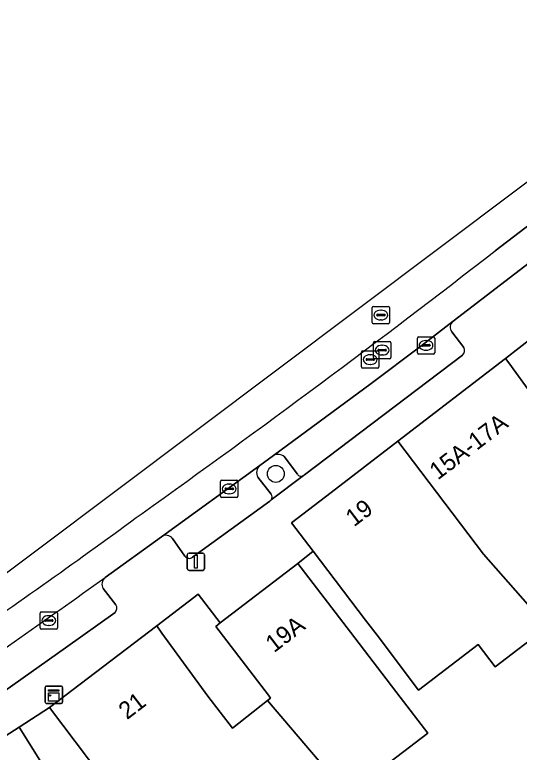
# Model space of a CAD drawing. Extents: x 159499 to 160349, y 382524 to 383273.
# Drawn here: x 159878.57 to 159907.71, y 383200.62 to 383243.18 of the extents above; entities that cross this region are included whole.
import ezdxf

# ---------------------------------------------------------------- set-up
doc = ezdxf.new("R2010")
doc.units = 0
for name, color, linetype in [('IMGEO_Boom', 7, 'Continuous'), ('IMGEO_Erf', 7, 'Continuous'), ('IMGEO_Groenvoorziening', 7, 'Continuous'), ('IMGEO_Kast', 7, 'Continuous'), ('IMGEO_Kolk', 7, 'Continuous'), ('IMGEO_Lichtmast', 7, 'Continuous'), ('IMGEO_Pand', 7, 'Continuous'), ('IMGEO_Pand_nummerreeks', 7, 'Continuous'), ('IMGEO_Parkeervlak_open', 7, 'Continuous'), ('IMGEO_Rijbaan_lokaal_gesloten', 7, 'Continuous'), ('IMGEO_Rijbaan_lokaal_open', 7, 'Continuous'), ('IMGEO_Rioolput', 7, 'Continuous'), ('IMGEO_Voetpad_halfverhard', 7, 'Continuous'), ('IMGEO_Voetpad_open', 7, 'Continuous')]:
    doc.layers.add(name, color=color, linetype=linetype)

msp = doc.modelspace()

# ---------------------------------------------------------------- linework, layer by layer
at = {"layer": 'IMGEO_Boom'}
msp.add_circle((159893.654, 383216.677), 0.489, dxfattribs=at)
at = {"layer": 'IMGEO_Erf'}
msp.add_lwpolyline([(159909.29, 383225.178), (159906.926, 383223.34), (159907.115, 383223.094), (159909.837, 383219.325)], dxfattribs=at)
for points in [[(159911.3, 383209.361), (159909.338, 383207.855), (159906.326, 383205.543), (159905.332, 383206.838), (159901.903, 383204.205), (159899.498, 383207.365), (159898.836, 383208.235), (159895.81, 383212.215), (159894.929, 383211.514), (159897.969, 383207.544), (159900.837, 383203.797), (159902.427, 383201.719), (159899.59, 383199.548), (159902.934, 383195.216), (159901.35, 383194.003), (159904.518, 383190.28), (159909.742, 383194.249), (159911.087, 383192.478), (159911.991, 383191.288), (159920.173, 383197.802)], [(159890.184, 383207.881), (159890.438, 383208.075), (159889.161, 383209.735), (159886.77, 383207.907), (159887.074, 383207.485), (159889.721, 383203.86), (159891.141, 383202), (159893.178, 383203.608), (159893.351, 383203.744), (159893.224, 383203.911)]]:
    msp.add_lwpolyline(points, close=True, dxfattribs=at)
at = {"layer": 'IMGEO_Groenvoorziening'}
for points in [[(159893.523, 383217.744), (159892.738, 383217.167)], [(159894.896, 383216.67), (159894.136, 383217.681)], [(159892.616, 383216.483), (159893.391, 383215.511)], [(159893.389, 383215.192), (159895.249, 383216.578)]]:
    msp.add_lwpolyline(points, dxfattribs=at)
for centre, radius, start, end in [((159893.776, 383217.192), 0.608, 53.6564, 114.6078), ((159893.083, 383216.753), 0.539, 129.7476, 210.0263), ((159895.116, 383216.792), 0.252, 208.9296, 301.8551), ((159893.15, 383215.353), 0.288, 326.0147, 33.2669)]:
    msp.add_arc(centre, radius, start, end, dxfattribs=at)
at = {"layer": 'IMGEO_Kast'}
for p, q in [((159880.331, 383203.506), (159880.331, 383204.347)), ((159880.331, 383204.347), (159880.331, 383203.506)), ((159880.406, 383204.431), (159881.247, 383204.431)), ((159881.247, 383204.431), (159880.406, 383204.431)), ((159881.331, 383204.356), (159881.331, 383203.515)), ((159881.331, 383203.515), (159881.331, 383204.356)), ((159881.256, 383203.431), (159880.415, 383203.431)), ((159880.415, 383203.431), (159881.256, 383203.431))]:
    msp.add_line(p, q, dxfattribs=at)
for points in [[(159880.526, 383204.221), (159881.126, 383204.221), (159881.126, 383204.136), (159880.526, 383204.136), (159880.526, 383204.221)], [(159880.526, 383204.046), (159881.126, 383204.046), (159881.126, 383203.557), (159880.526, 383203.557), (159880.526, 383204.046)]]:
    msp.add_lwpolyline(points, dxfattribs=at)
msp.add_circle((159880.61, 383203.895), 0.0377, dxfattribs=at)
for centre, start, end in [((159880.409, 383204.353), 92.4484, 184.2845), ((159880.409, 383204.353), 92.4484, 184.2845), ((159881.253, 383204.353), 2.4484, 94.2845), ((159881.253, 383204.353), 2.4484, 94.2845), ((159880.409, 383203.509), 182.4484, 274.2845), ((159880.409, 383203.509), 182.4484, 274.2845), ((159881.253, 383203.509), 272.4484, 4.2845), ((159881.253, 383203.509), 272.4484, 4.2845)]:
    msp.add_arc(centre, 0.0779, start, end, dxfattribs=at)
at = {"layer": 'IMGEO_Kolk'}
for p, q in [((159901.828, 383223.67), (159901.828, 383224.522)), ((159901.903, 383224.596), (159902.755, 383224.596)), ((159902.829, 383224.522), (159902.829, 383223.67)), ((159902.087, 383224.09), (159902.087, 383224.102)), ((159902.13, 383224.139), (159902.528, 383224.139)), ((159902.316, 383224.376), (159902.341, 383224.376)), ((159902.571, 383224.102), (159902.571, 383224.09)), ((159902.525, 383224.053), (159902.127, 383224.053)), ((159902.339, 383223.816), (159902.314, 383223.816)), ((159902.755, 383223.596), (159901.903, 383223.596)), ((159890.459, 383215.387), (159890.459, 383216.239)), ((159890.534, 383216.313), (159891.386, 383216.313)), ((159890.947, 383216.093), (159890.972, 383216.093)), ((159891.46, 383216.239), (159891.46, 383215.387)), ((159890.718, 383215.807), (159890.718, 383215.819)), ((159891.156, 383215.77), (159890.758, 383215.77)), ((159890.761, 383215.856), (159891.159, 383215.856)), ((159891.202, 383215.819), (159891.202, 383215.807)), ((159891.386, 383215.313), (159890.534, 383215.313)), ((159890.97, 383215.533), (159890.945, 383215.533)), ((159880.041, 383207.792), (159880.041, 383208.644)), ((159880.116, 383208.718), (159880.968, 383208.718)), ((159880.529, 383208.498), (159880.554, 383208.498)), ((159881.042, 383208.644), (159881.042, 383207.792)), ((159880.3, 383208.212), (159880.3, 383208.224)), ((159880.738, 383208.175), (159880.34, 383208.175)), ((159880.343, 383208.261), (159880.741, 383208.261)), ((159880.552, 383207.938), (159880.527, 383207.938)), ((159880.784, 383208.224), (159880.784, 383208.212)), ((159880.968, 383207.718), (159880.116, 383207.718))]:
    msp.add_line(p, q, dxfattribs=at)
for points in [[(159901.828, 383223.67), (159901.828, 383224.522)], [(159901.903, 383224.596), (159902.755, 383224.596)], [(159902.829, 383224.522), (159902.829, 383223.67)], [(159902.755, 383223.596), (159901.903, 383223.596)], [(159890.459, 383215.387), (159890.459, 383216.239)], [(159890.534, 383216.313), (159891.386, 383216.313)], [(159891.46, 383216.239), (159891.46, 383215.387)], [(159891.386, 383215.313), (159890.534, 383215.313)], [(159880.041, 383207.792), (159880.041, 383208.644)], [(159880.116, 383208.718), (159880.968, 383208.718)], [(159881.042, 383208.644), (159881.042, 383207.792)], [(159880.968, 383207.718), (159880.116, 383207.718)]]:
    msp.add_lwpolyline(points, dxfattribs=at)
for centre, radius, start, end in [((159901.905, 383224.52), 0.0765, 91.552, 178.448), ((159901.905, 383224.52), 0.0765, 91.552, 178.448), ((159902.753, 383224.52), 0.0765, 1.552, 88.448), ((159902.753, 383224.52), 0.0765, 1.552, 88.448), ((159902.127, 383224.099), 0.0403, 85.8775, 175.7526), ((159902.124, 383224.089), 0.0366, 178.938, 274.7102), ((159902.528, 383224.096), 0.043, 264.8664, 352.4533), ((159902.532, 383224.101), 0.0386, 1.7309, 96.639), ((159901.905, 383223.672), 0.0765, 181.552, 268.448), ((159901.905, 383223.672), 0.0765, 181.552, 268.448), ((159902.753, 383223.672), 0.0765, 271.552, 358.448), ((159902.753, 383223.672), 0.0765, 271.552, 358.448), ((159890.536, 383216.237), 0.0765, 91.552, 178.448), ((159890.536, 383216.237), 0.0765, 91.552, 178.448), ((159891.384, 383216.237), 0.0765, 1.552, 88.448), ((159891.384, 383216.237), 0.0765, 1.552, 88.448), ((159890.758, 383215.816), 0.0403, 85.8775, 175.7526), ((159890.755, 383215.806), 0.0366, 178.938, 274.7102), ((159891.159, 383215.813), 0.043, 264.8664, 352.4533), ((159891.163, 383215.818), 0.0386, 1.7309, 96.639), ((159890.536, 383215.389), 0.0765, 181.552, 268.448), ((159890.536, 383215.389), 0.0765, 181.552, 268.448), ((159891.384, 383215.389), 0.0765, 271.552, 358.448), ((159891.384, 383215.389), 0.0765, 271.552, 358.448), ((159880.118, 383208.642), 0.0765, 91.552, 178.448), ((159880.118, 383208.642), 0.0765, 91.552, 178.448), ((159880.966, 383208.642), 0.0765, 1.552, 88.448), ((159880.966, 383208.642), 0.0765, 1.552, 88.448), ((159880.34, 383208.221), 0.0403, 85.8775, 175.7526), ((159880.337, 383208.211), 0.0366, 178.938, 274.7102), ((159880.741, 383208.218), 0.043, 264.8664, 352.4533), ((159880.745, 383208.223), 0.0386, 1.7309, 96.639), ((159880.118, 383207.794), 0.0765, 181.552, 268.448), ((159880.118, 383207.794), 0.0765, 181.552, 268.448), ((159880.966, 383207.794), 0.0765, 271.552, 358.448), ((159880.966, 383207.794), 0.0765, 271.552, 358.448)]:
    msp.add_arc(centre, radius, start, end, dxfattribs=at)
for centre, major_axis, ratio, start_param, end_param in [((159902.315, 383224.096), (-0.387, 0.002), 0.722429, 4.712389, 7.853982), ((159902.34, 383224.096), (-0.39, 0.002), 0.717154, 1.570796, 4.712389), ((159890.946, 383215.813), (-0.387, 0.002), 0.722429, 4.712389, 7.853982), ((159890.971, 383215.813), (-0.39, 0.002), 0.717154, 1.570796, 4.712389), ((159880.528, 383208.218), (-0.387, 0.002), 0.722429, 4.712389, 7.853982), ((159880.553, 383208.218), (-0.39, 0.002), 0.717154, 1.570796, 4.712389)]:
    msp.add_ellipse(centre, major_axis=major_axis, ratio=ratio, start_param=start_param, end_param=end_param, dxfattribs=at)
at = {"layer": 'IMGEO_Lichtmast'}
for p, q in [((159888.538, 383211.207), (159888.538, 383212.007)), ((159888.538, 383212.007), (159888.538, 383211.207)), ((159888.638, 383212.107), (159889.428, 383212.107)), ((159889.428, 383212.107), (159888.638, 383212.107)), ((159889.528, 383212.007), (159889.528, 383211.207)), ((159889.528, 383211.207), (159889.528, 383212.007)), ((159889.428, 383211.107), (159888.638, 383211.107)), ((159888.638, 383211.107), (159889.428, 383211.107))]:
    msp.add_line(p, q, dxfattribs=at)
msp.add_lwpolyline([(159888.958, 383211.982), (159889.108, 383211.982), (159889.108, 383211.232), (159888.958, 383211.232), (159888.958, 383211.982)], dxfattribs=at)
for centre, start, end in [((159888.638, 383212.007), 90, 180), ((159888.638, 383212.007), 90, 180), ((159889.428, 383212.007), 0, 90), ((159889.428, 383212.007), 360, 90), ((159888.638, 383211.207), 180, 270), ((159888.638, 383211.207), 180, 270), ((159889.428, 383211.207), 270, 0), ((159889.428, 383211.207), 270, 0)]:
    msp.add_arc(centre, 0.1, start, end, dxfattribs=at)
at = {"layer": 'IMGEO_Pand'}
for points in [[(159911.811, 383216.728), (159909.837, 383219.325), (159907.115, 383223.094), (159906.926, 383223.34), (159900.7, 383218.561), (159905.654, 383212.046), (159909.338, 383207.855), (159911.3, 383209.361), (159920.173, 383197.802), (159911.991, 383191.288), (159914.416, 383188.266), (159921.42, 383193.873), (159920.966, 383194.44), (159928.631, 383200.577), (159933.86, 383194.442), (159934.084, 383194.656), (159939.328, 383198.911), (159928.506, 383211.296), (159926.782, 383209.966), (159927.491, 383209.119), (159921.386, 383204.41)], [(159905.654, 383212.046), (159900.7, 383218.561), (159896.852, 383215.608), (159894.565, 383213.853), (159895.81, 383212.215), (159898.836, 383208.235), (159899.498, 383207.365), (159901.903, 383204.205), (159905.332, 383206.838), (159906.326, 383205.543), (159909.338, 383207.855)], [(159901.35, 383194.003), (159902.934, 383195.216), (159899.59, 383199.548), (159902.427, 383201.719), (159900.837, 383203.797), (159897.969, 383207.544), (159894.929, 383211.514), (159890.438, 383208.075), (159890.184, 383207.881), (159893.224, 383203.911), (159893.351, 383203.744), (159893.178, 383203.608)], [(159883.031, 383195.418), (159881.508, 383197.791), (159878.835, 383202.07), (159872.426, 383197.959), (159878.306, 383188.801), (159889.273, 383171.719), (159894.891, 383175.917), (159890.449, 383182.639), (159887.028, 383180.442), (159880.258, 383190.984), (159884.152, 383193.671)]]:
    msp.add_lwpolyline(points, close=True, dxfattribs=at)
msp.add_lwpolyline([(159901.35, 383194.003), (159893.178, 383203.608), (159891.141, 383202), (159889.721, 383203.86), (159887.074, 383207.485), (159886.77, 383207.907), (159880.573, 383203.196), (159883.61, 383199.194)], dxfattribs=at)
at = {"layer": 'IMGEO_Parkeervlak_open'}
for points in [[(159903.898, 383225.496), (159902.022, 383224.051), (159899.156, 383221.901), (159893.523, 383217.744)], [(159904.51, 383223.971), (159903.812, 383224.872)], [(159895.313, 383216.635), (159904.44, 383223.539)], [(159894.136, 383217.681), (159894.896, 383216.67)], [(159892.738, 383217.167), (159887.039, 383213.051)], [(159893.391, 383215.511), (159892.616, 383216.483)], [(159888.835, 383211.869), (159893.299, 383215.106)], [(159887.69, 383212.953), (159888.391, 383211.93)], [(159884.416, 383209.117), (159883.68, 383210.063)], [(159874.962, 383202.059), (159877.994, 383204.159), (159881.505, 383206.647), (159884.369, 383208.682)]]:
    msp.add_lwpolyline(points, dxfattribs=at)
for centre, radius, start, end in [((159904.175, 383225.14), 0.451, 127.834, 216.4718), ((159904.232, 383223.794), 0.329, 309.1669, 32.425), ((159893.776, 383217.192), 0.608, 53.6564, 114.6078), ((159893.083, 383216.753), 0.539, 129.7476, 210.0263), ((159895.116, 383216.792), 0.252, 208.9296, 301.8551), ((159895.091, 383216.82), 0.289, 303.1552, 320.2229), ((159893.157, 383215.345), 0.278, 300.7385, 326.6576), ((159893.15, 383215.353), 0.288, 326.0147, 33.2669), ((159887.312, 383212.656), 0.48, 38.1973, 124.6809), ((159888.643, 383212.12), 0.315, 216.9202, 307.4343), ((158408.824, 385302.006), 2559.126, 304.906839, 305.194739), ((159884.07, 383210.318), 0.466, 126.2098, 213.1326), ((159884.13, 383208.928), 0.343, 314.1414, 33.5253)]:
    msp.add_arc(centre, radius, start, end, dxfattribs=at)
at = {"layer": 'IMGEO_Rijbaan_lokaal_gesloten'}
msp.add_lwpolyline([(159883.795, 383210.694), (159887.039, 383213.051), (159892.738, 383217.167), (159893.523, 383217.744), (159899.156, 383221.901), (159902.022, 383224.051), (159903.898, 383225.496), (159908.278, 383228.856), (159909.455, 383229.758), (159911.61, 383231.36), (159934.028, 383248.514), (159934.091, 383248.562), (159934.9, 383249.209), (159940.88, 383253.723), (159948.318, 383259.44), (159949.93, 383260.671), (159949.975, 383260.706), (159951.658, 383262.016), (159950.623, 383263.397), (159934.232, 383250.883), (159922.547, 383241.953), (159913.257, 383234.839), (159906.328, 383229.559)], dxfattribs=at)
for centre, radius, start, end in [((159527.988, 383717.479), 617.42, 305.431708, 307.790508), ((159609.021, 383592.756), 468.859, 304.5662, 306.19911), ((158408.824, 385302.006), 2559.126, 304.906839, 305.194739)]:
    msp.add_arc(centre, radius, start, end, dxfattribs=at)
at = {"layer": 'IMGEO_Rijbaan_lokaal_open'}
msp.add_lwpolyline([(159906.328, 383229.559), (159913.257, 383234.839), (159922.547, 383241.953), (159934.232, 383250.883), (159950.623, 383263.397), (159949.617, 383264.636), (159870.405, 383205.208), (159782.678, 383149.411)], dxfattribs=at)
for centre, radius, start, end in [((159527.988, 383717.479), 617.42, 305.431708, 307.790508), ((159609.021, 383592.756), 468.859, 304.5662, 306.19911)]:
    msp.add_arc(centre, radius, start, end, dxfattribs=at)
at = {"layer": 'IMGEO_Rioolput'}
for p, q in [((159899.222, 383225.421), (159899.222, 383226.273)), ((159899.297, 383226.347), (159900.149, 383226.347)), ((159900.223, 383226.273), (159900.223, 383225.421)), ((159899.481, 383225.841), (159899.481, 383225.853)), ((159899.919, 383225.804), (159899.521, 383225.804)), ((159899.524, 383225.89), (159899.922, 383225.89)), ((159899.71, 383226.127), (159899.735, 383226.127)), ((159899.965, 383225.853), (159899.965, 383225.841)), ((159899.733, 383225.567), (159899.708, 383225.567)), ((159900.149, 383225.347), (159899.297, 383225.347)), ((159899.294, 383223.396), (159899.294, 383224.248)), ((159899.369, 383224.322), (159900.221, 383224.322)), ((159899.782, 383224.102), (159899.807, 383224.102)), ((159900.295, 383224.248), (159900.295, 383223.396)), ((159898.607, 383222.852), (159898.607, 383223.704)), ((159898.682, 383223.778), (159899.534, 383223.778)), ((159899.553, 383223.816), (159899.553, 383223.828)), ((159899.991, 383223.779), (159899.593, 383223.779)), ((159899.596, 383223.865), (159899.994, 383223.865)), ((159899.608, 383223.704), (159899.608, 383222.852)), ((159900.037, 383223.828), (159900.037, 383223.816)), ((159898.866, 383223.272), (159898.866, 383223.284)), ((159898.909, 383223.321), (159899.307, 383223.321)), ((159899.095, 383223.558), (159899.12, 383223.558)), ((159899.35, 383223.284), (159899.35, 383223.272)), ((159900.221, 383223.322), (159899.369, 383223.322)), ((159899.805, 383223.542), (159899.78, 383223.542)), ((159899.304, 383223.235), (159898.906, 383223.235)), ((159899.118, 383222.998), (159899.093, 383222.998)), ((159899.534, 383222.778), (159898.682, 383222.778))]:
    msp.add_line(p, q, dxfattribs=at)
for points in [[(159899.222, 383225.421), (159899.222, 383226.273)], [(159899.297, 383226.347), (159900.149, 383226.347)], [(159900.223, 383226.273), (159900.223, 383225.421)], [(159900.149, 383225.347), (159899.297, 383225.347)], [(159899.294, 383223.396), (159899.294, 383224.248)], [(159899.369, 383224.322), (159900.221, 383224.322)], [(159900.295, 383224.248), (159900.295, 383223.396)], [(159898.607, 383222.852), (159898.607, 383223.704)], [(159898.682, 383223.778), (159899.534, 383223.778)], [(159899.608, 383223.704), (159899.608, 383222.852)], [(159900.221, 383223.322), (159899.369, 383223.322)], [(159899.534, 383222.778), (159898.682, 383222.778)]]:
    msp.add_lwpolyline(points, dxfattribs=at)
for centre, radius, start, end in [((159899.299, 383226.271), 0.0765, 91.552, 178.448), ((159899.299, 383226.271), 0.0765, 91.552, 178.448), ((159900.147, 383226.271), 0.0765, 1.552, 88.448), ((159900.147, 383226.271), 0.0765, 1.552, 88.448), ((159899.521, 383225.85), 0.0403, 85.8775, 175.7526), ((159899.518, 383225.84), 0.0366, 178.938, 274.7102), ((159899.922, 383225.847), 0.043, 264.8664, 352.4533), ((159899.926, 383225.852), 0.0386, 1.7309, 96.639), ((159899.299, 383225.423), 0.0765, 181.552, 268.448), ((159899.299, 383225.423), 0.0765, 181.552, 268.448), ((159900.147, 383225.423), 0.0765, 271.552, 358.448), ((159900.147, 383225.423), 0.0765, 271.552, 358.448), ((159899.371, 383224.246), 0.0765, 91.552, 178.448), ((159899.371, 383224.246), 0.0765, 91.552, 178.448), ((159900.219, 383224.246), 0.0765, 1.552, 88.448), ((159900.219, 383224.246), 0.0765, 1.552, 88.448), ((159898.684, 383223.702), 0.0765, 91.552, 178.448), ((159898.684, 383223.702), 0.0765, 91.552, 178.448), ((159899.532, 383223.702), 0.0765, 1.552, 88.448), ((159899.532, 383223.702), 0.0765, 1.552, 88.448), ((159899.593, 383223.825), 0.0403, 85.8775, 175.7526), ((159899.59, 383223.815), 0.0366, 178.938, 274.7102), ((159899.994, 383223.822), 0.043, 264.8664, 352.4533), ((159899.998, 383223.827), 0.0386, 1.7309, 96.639), ((159898.906, 383223.281), 0.0403, 85.8775, 175.7526), ((159898.903, 383223.271), 0.0366, 178.938, 274.7102), ((159899.371, 383223.398), 0.0765, 181.552, 268.448), ((159899.371, 383223.398), 0.0765, 181.552, 268.448), ((159899.307, 383223.278), 0.043, 264.8664, 352.4533), ((159899.311, 383223.283), 0.0386, 1.7309, 96.639), ((159900.219, 383223.398), 0.0765, 271.552, 358.448), ((159900.219, 383223.398), 0.0765, 271.552, 358.448), ((159898.684, 383222.854), 0.0765, 181.552, 268.448), ((159898.684, 383222.854), 0.0765, 181.552, 268.448), ((159899.532, 383222.854), 0.0765, 271.552, 358.448), ((159899.532, 383222.854), 0.0765, 271.552, 358.448)]:
    msp.add_arc(centre, radius, start, end, dxfattribs=at)
for centre, major_axis, ratio, start_param, end_param in [((159899.709, 383225.847), (-0.387, 0.002), 0.722429, 4.712389, 7.853982), ((159899.734, 383225.847), (-0.39, 0.002), 0.717154, 1.570796, 4.712389), ((159899.781, 383223.822), (-0.387, 0.002), 0.722429, 4.712389, 7.853982), ((159899.806, 383223.822), (-0.39, 0.002), 0.717154, 1.570796, 4.712389), ((159899.094, 383223.278), (-0.387, 0.002), 0.722429, 4.712389, 7.853982), ((159899.119, 383223.278), (-0.39, 0.002), 0.717154, 1.570796, 4.712389)]:
    msp.add_ellipse(centre, major_axis=major_axis, ratio=ratio, start_param=start_param, end_param=end_param, dxfattribs=at)
at = {"layer": 'IMGEO_Voetpad_halfverhard'}
msp.add_lwpolyline([(159884.092, 383196.094), (159885.301, 383196.999), (159883.61, 383199.194), (159880.573, 383203.196), (159878.835, 383202.07), (159881.508, 383197.791), (159883.031, 383195.418), (159884.152, 383193.671), (159890.449, 383182.639), (159894.891, 383175.917), (159895.779, 383176.58), (159891.807, 383182.55), (159887.958, 383188.67), (159889.071, 383189.452)], close=True, dxfattribs=at)
at = {"layer": 'IMGEO_Voetpad_open'}
for points in [[(159950.537, 383258.714), (159942.234, 383252.401), (159936.639, 383248.179), (159934.632, 383246.606), (159911.186, 383228.688), (159909.417, 383227.302), (159908.278, 383228.856), (159903.898, 383225.496)], [(159872.426, 383197.959), (159878.835, 383202.07), (159880.573, 383203.196), (159886.77, 383207.907), (159889.161, 383209.735), (159890.438, 383208.075), (159894.929, 383211.514), (159895.81, 383212.215), (159894.565, 383213.853), (159896.852, 383215.608), (159900.7, 383218.561), (159906.926, 383223.34), (159909.29, 383225.178), (159914.185, 383228.927), (159914.452, 383229.133), (159919.25, 383232.832), (159924.217, 383236.662), (159929.264, 383240.554), (159931.169, 383242.023), (159934.989, 383244.971), (159941.192, 383249.757)], [(159903.812, 383224.872), (159904.51, 383223.971)], [(159904.44, 383223.539), (159895.313, 383216.635)], [(159895.249, 383216.578), (159893.389, 383215.192)], [(159893.299, 383215.106), (159888.835, 383211.869)], [(159887.039, 383213.051), (159883.795, 383210.694)], [(159888.391, 383211.93), (159887.69, 383212.953)], [(159883.68, 383210.063), (159884.416, 383209.117)], [(159884.369, 383208.682), (159881.505, 383206.647), (159877.994, 383204.159), (159874.962, 383202.059), (159872.909, 383200.654)]]:
    msp.add_lwpolyline(points, dxfattribs=at)
for centre, radius, start, end in [((159904.175, 383225.14), 0.451, 127.834, 216.4718), ((159904.232, 383223.794), 0.329, 309.1669, 32.425), ((159895.091, 383216.82), 0.289, 303.1552, 320.2229), ((159893.157, 383215.345), 0.278, 300.7385, 326.6576), ((159887.312, 383212.656), 0.48, 38.1973, 124.6809), ((159888.643, 383212.12), 0.315, 216.9202, 307.4343), ((159884.07, 383210.318), 0.466, 126.2098, 213.1326), ((159884.13, 383208.928), 0.343, 314.1414, 33.5253)]:
    msp.add_arc(centre, radius, start, end, dxfattribs=at)

# ---------------------------------------------------------------- texts
at = {"layer": 'IMGEO_Pand_nummerreeks'}
for s, rotation, p in [('15A-17A', 37.248, (159903.01, 383216.295)), ('19', 37.0532, (159898.164, 383213.593)), ('19A', 37.4394, (159893.546, 383206.325)), ('21', 37.3626, (159885.055, 383202.461))]:
    msp.add_text(s, height=1, rotation=rotation, dxfattribs=at).set_placement(p)

doc.saveas('drawing.dxf')
